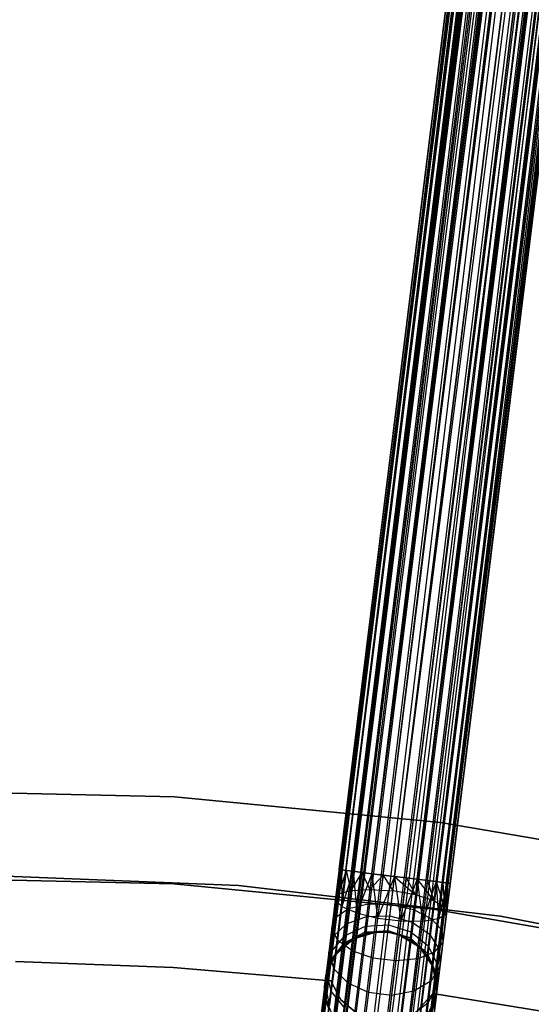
# Model space of a CAD drawing. Extents: x -189 to 189, y -189 to 189.
# Tile 519 of 591: x 1 to 10, y 60 to 77. Entities that reach past the tile are written whole.
import ezdxf

# ---------------------------------------------------------------- set-up
doc = ezdxf.new("R2010")
doc.units = 0
doc.header["$LTSCALE"] = 25.4
doc.layers.get('0').update_dxf_attribs({"linetype": 'CONTINUOUS'})

# ---------------------------------------------------------------- blocks, each defined once
blk = doc.blocks.new('CAMELEON-KENAI-C-12244_STL')
at = {"color": 0}
for p, q in [((19.718, 167.323, -9.395), (4.327, 43.031, -9.395)), ((19.718, 167.323, -9.395), (4.327, 43.031, -9.605)), ((19.718, 167.323, -9.395), (4.327, 43.031, -9.395)), ((19.718, 167.323, -9.395), (4.327, 43.031, -9.605)), ((19.845, 167.308, -9), (4.327, 43.031, -9.395)), ((19.845, 167.308, -9), (4.327, 43.031, -9.395)), ((19.718, 167.323, -9.395), (4.37, 43.026, -9.809)), ((19.718, 167.323, -9.395), (4.37, 43.026, -9.809)), ((19.761, 167.318, -9.809), (4.37, 43.026, -9.809)), ((19.761, 167.318, -9.809), (4.37, 43.026, -9.809)), ((19.845, 167.308, -9), (4.37, 43.026, -9.191)), ((19.845, 167.308, -9), (4.37, 43.026, -9.191)), ((19.761, 167.318, -9.809), (4.454, 43.015, -10)), ((19.761, 167.318, -9.809), (4.454, 43.015, -10)), ((4.454, 43.015, -9), (19.845, 167.308, -9)), ((4.454, 43.015, -9), (19.845, 167.308, -9)), ((19.761, 167.318, -9.809), (4.576, 43, -10.169)), ((19.761, 167.318, -9.809), (4.576, 43, -10.169)), ((4.576, 43, -8.831), (19.845, 167.308, -9)), ((4.576, 43, -8.831), (19.845, 167.308, -9)), ((19.967, 167.293, -10.169), (4.576, 43, -10.169)), ((19.967, 167.293, -10.169), (4.576, 43, -10.169)), ((4.576, 43, -8.831), (20.121, 167.273, -8.691)), ((4.576, 43, -8.831), (20.121, 167.273, -8.691)), ((19.967, 167.293, -10.169), (4.731, 42.981, -10.309)), ((19.967, 167.293, -10.169), (4.731, 42.981, -10.309)), ((4.731, 42.981, -8.691), (20.121, 167.273, -8.691)), ((4.731, 42.981, -8.691), (20.121, 167.273, -8.691)), ((20.301, 167.251, -10.414), (4.731, 42.981, -10.309)), ((20.301, 167.251, -10.414), (4.731, 42.981, -10.309)), ((4.731, 42.981, -8.691), (20.498, 167.227, -8.522)), ((4.731, 42.981, -8.691), (20.498, 167.227, -8.522)), ((20.301, 167.251, -10.414), (4.91, 42.959, -10.414)), ((20.301, 167.251, -10.414), (4.91, 42.959, -10.414)), ((4.91, 42.959, -8.586), (20.498, 167.227, -8.522)), ((4.91, 42.959, -8.586), (20.498, 167.227, -8.522)), ((5.108, 42.934, -10.478), (20.301, 167.251, -10.414)), ((5.108, 42.934, -10.478), (20.301, 167.251, -10.414)), ((20.498, 167.227, -8.522), (5.108, 42.934, -8.522)), ((20.498, 167.227, -8.522), (5.108, 42.934, -8.522)), ((5.314, 42.909, -10.5), (20.301, 167.251, -10.414)), ((5.314, 42.909, -10.5), (20.301, 167.251, -10.414)), ((5.314, 42.909, -8.5), (20.705, 167.201, -8.5)), ((5.314, 42.909, -8.5), (20.705, 167.201, -8.5)), ((5.314, 42.909, -10.5), (20.705, 167.201, -10.5)), ((5.314, 42.909, -10.5), (20.705, 167.201, -10.5)), ((5.52, 42.883, -10.478), (20.705, 167.201, -10.5)), ((5.52, 42.883, -10.478), (20.705, 167.201, -10.5)), ((5.52, 42.883, -8.522), (20.911, 167.176, -8.522)), ((5.52, 42.883, -8.522), (20.911, 167.176, -8.522)), ((5.718, 42.859, -10.414), (20.705, 167.201, -10.5)), ((5.718, 42.859, -10.414), (20.705, 167.201, -10.5)), ((5.52, 42.883, -8.522), (21.288, 167.129, -8.691)), ((5.52, 42.883, -8.522), (21.288, 167.129, -8.691)), ((21.108, 167.151, -10.414), (5.718, 42.859, -10.414)), ((21.108, 167.151, -10.414), (5.718, 42.859, -10.414)), ((5.718, 42.859, -8.586), (21.288, 167.129, -8.691)), ((5.718, 42.859, -8.586), (21.288, 167.129, -8.691)), ((21.108, 167.151, -10.414), (5.897, 42.837, -10.309)), ((21.108, 167.151, -10.414), (5.897, 42.837, -10.309)), ((21.288, 167.129, -8.691), (5.897, 42.837, -8.691)), ((21.288, 167.129, -8.691), (5.897, 42.837, -8.691)), ((5.897, 42.837, -8.691), (21.564, 167.095, -9)), ((5.897, 42.837, -8.691), (21.564, 167.095, -9)), ((21.108, 167.151, -10.414), (6.051, 42.818, -10.169)), ((21.108, 167.151, -10.414), (6.051, 42.818, -10.169)), ((21.442, 167.11, -10.169), (6.051, 42.818, -10.169)), ((21.442, 167.11, -10.169), (6.051, 42.818, -10.169)), ((6.051, 42.818, -8.831), (21.564, 167.095, -9)), ((6.051, 42.818, -8.831), (21.564, 167.095, -9)), ((21.442, 167.11, -10.169), (6.173, 42.802, -10)), ((21.442, 167.11, -10.169), (6.173, 42.802, -10)), ((21.564, 167.095, -9), (6.173, 42.802, -9)), ((21.564, 167.095, -9), (6.173, 42.802, -9)), ((21.442, 167.11, -10.169), (6.258, 42.792, -9.809)), ((21.442, 167.11, -10.169), (6.258, 42.792, -9.809)), ((21.564, 167.095, -9), (6.258, 42.792, -9.191)), ((21.564, 167.095, -9), (6.258, 42.792, -9.191)), ((21.648, 167.084, -9.809), (6.258, 42.792, -9.809)), ((21.648, 167.084, -9.809), (6.258, 42.792, -9.809)), ((21.692, 167.079, -9.395), (6.258, 42.792, -9.191)), ((21.692, 167.079, -9.395), (6.258, 42.792, -9.191)), ((21.648, 167.084, -9.809), (6.301, 42.787, -9.605)), ((21.648, 167.084, -9.809), (6.301, 42.787, -9.395)), ((21.648, 167.084, -9.809), (6.301, 42.787, -9.605)), ((21.648, 167.084, -9.809), (6.301, 42.787, -9.395)), ((21.692, 167.079, -9.395), (6.301, 42.787, -9.395)), ((21.692, 167.079, -9.395), (6.301, 42.787, -9.395)), ((6.686, 62.086, -159.605), (18.772, 159.69, -159.605)), ((6.686, 62.086, -159.605), (18.772, 159.69, -159.605)), ((6.686, 62.086, -159.605), (18.816, 159.684, -159.191)), ((6.686, 62.086, -159.605), (18.816, 159.684, -159.191)), ((6.686, 62.086, -159.395), (18.816, 159.684, -159.191)), ((6.686, 62.086, -159.395), (18.816, 159.684, -159.191)), ((6.73, 62.08, -159.809), (18.772, 159.69, -159.605)), ((6.73, 62.08, -159.809), (18.772, 159.69, -159.605)), ((6.73, 62.08, -159.191), (18.816, 159.684, -159.191)), ((6.73, 62.08, -159.191), (18.816, 159.684, -159.191)), ((6.73, 62.08, -159.809), (18.9, 159.674, -160)), ((6.73, 62.08, -159.809), (18.9, 159.674, -160)), ((6.73, 62.08, -159.191), (19.022, 159.659, -158.831)), ((6.73, 62.08, -159.191), (19.022, 159.659, -158.831)), ((6.814, 62.07, -160), (18.9, 159.674, -160)), ((6.814, 62.07, -160), (18.9, 159.674, -160)), ((6.814, 62.07, -159), (19.022, 159.659, -158.831)), ((6.814, 62.07, -159), (19.022, 159.659, -158.831)), ((6.936, 62.055, -160.169), (18.9, 159.674, -160)), ((6.936, 62.055, -160.169), (18.9, 159.674, -160)), ((6.936, 62.055, -158.831), (19.022, 159.659, -158.831)), ((6.936, 62.055, -158.831), (19.022, 159.659, -158.831)), ((6.936, 62.055, -160.169), (19.176, 159.64, -160.309)), ((6.936, 62.055, -160.169), (19.176, 159.64, -160.309)), ((6.936, 62.055, -158.831), (19.356, 159.618, -158.586)), ((6.936, 62.055, -158.831), (19.356, 159.618, -158.586)), ((7.09, 62.036, -160.309), (19.176, 159.64, -160.309)), ((7.09, 62.036, -160.309), (19.176, 159.64, -160.309)), ((7.09, 62.036, -158.691), (19.356, 159.618, -158.586)), ((7.09, 62.036, -158.691), (19.356, 159.618, -158.586)), ((7.27, 62.013, -160.414), (19.176, 159.64, -160.309)), ((7.27, 62.013, -160.414), (19.176, 159.64, -160.309)), ((7.27, 62.013, -158.586), (19.356, 159.618, -158.586)), ((7.27, 62.013, -158.586), (19.356, 159.618, -158.586)), ((7.27, 62.013, -160.414), (19.553, 159.593, -160.478)), ((7.27, 62.013, -160.414), (19.553, 159.593, -160.478)), ((7.27, 62.013, -158.586), (19.759, 159.568, -158.5)), ((7.27, 62.013, -158.586), (19.759, 159.568, -158.5)), ((7.467, 61.989, -160.478), (19.553, 159.593, -160.478)), ((7.467, 61.989, -160.478), (19.553, 159.593, -160.478)), ((7.467, 61.989, -158.522), (19.759, 159.568, -158.5)), ((7.467, 61.989, -158.522), (19.759, 159.568, -158.5)), ((19.759, 159.568, -158.5), (7.673, 61.963, -158.5)), ((7.673, 61.963, -160.5), (19.759, 159.568, -160.5)), ((7.673, 61.963, -160.5), (19.759, 159.568, -160.5)), ((19.759, 159.568, -158.5), (7.673, 61.963, -158.5)), ((7.673, 61.963, -158.5), (20.163, 159.518, -158.586)), ((7.673, 61.963, -158.5), (20.163, 159.518, -158.586)), ((7.88, 61.938, -160.478), (19.966, 159.542, -160.478)), ((7.88, 61.938, -160.478), (19.966, 159.542, -160.478)), ((7.88, 61.938, -158.522), (20.163, 159.518, -158.586)), ((7.88, 61.938, -158.522), (20.163, 159.518, -158.586)), ((8.077, 61.913, -160.414), (19.966, 159.542, -160.478)), ((8.077, 61.913, -160.414), (19.966, 159.542, -160.478)), ((8.077, 61.913, -158.586), (20.163, 159.518, -158.586)), ((8.077, 61.913, -158.586), (20.163, 159.518, -158.586)), ((8.077, 61.913, -160.414), (20.343, 159.495, -160.309)), ((8.077, 61.913, -160.414), (20.343, 159.495, -160.309)), ((8.077, 61.913, -158.586), (20.497, 159.476, -158.831)), ((8.077, 61.913, -158.586), (20.497, 159.476, -158.831)), ((8.257, 61.891, -160.309), (20.343, 159.495, -160.309)), ((8.257, 61.891, -160.309), (20.343, 159.495, -160.309)), ((8.257, 61.891, -158.691), (20.497, 159.476, -158.831)), ((8.257, 61.891, -158.691), (20.497, 159.476, -158.831)), ((8.411, 61.872, -160.169), (20.343, 159.495, -160.309)), ((8.411, 61.872, -160.169), (20.343, 159.495, -160.309)), ((8.411, 61.872, -158.831), (20.497, 159.476, -158.831)), ((8.411, 61.872, -158.831), (20.497, 159.476, -158.831)), ((8.411, 61.872, -160.169), (20.619, 159.461, -160)), ((8.411, 61.872, -160.169), (20.619, 159.461, -160)), ((8.411, 61.872, -158.831), (20.703, 159.451, -159.191)), ((8.411, 61.872, -158.831), (20.703, 159.451, -159.191)), ((8.533, 61.857, -160), (20.619, 159.461, -160)), ((8.533, 61.857, -160), (20.619, 159.461, -160)), ((8.533, 61.857, -159), (20.703, 159.451, -159.191)), ((8.533, 61.857, -159), (20.703, 159.451, -159.191)), ((8.617, 61.846, -159.809), (20.619, 159.461, -160)), ((8.617, 61.846, -159.809), (20.619, 159.461, -160)), ((8.617, 61.846, -159.191), (20.703, 159.451, -159.191)), ((8.617, 61.846, -159.191), (20.703, 159.451, -159.191)), ((8.617, 61.846, -159.191), (20.746, 159.445, -159.605)), ((8.617, 61.846, -159.191), (20.746, 159.445, -159.605)), ((8.617, 61.846, -159.809), (20.746, 159.445, -159.605)), ((8.617, 61.846, -159.809), (20.746, 159.445, -159.605)), ((8.66, 61.841, -159.395), (20.746, 159.445, -159.605)), ((8.66, 61.841, -159.395), (20.746, 159.445, -159.605)), ((8.66, 61.841, -159.605), (20.746, 159.445, -159.605)), ((8.66, 61.841, -159.605), (20.746, 159.445, -159.605)), ((3.761, 63.383, -160.5), (-0.987, 63.486, -160.5)), ((-0.987, 63.486, -170), (3.761, 63.383, -170)), ((3.761, 63.383, -160.5), (-0.987, 63.486, -160.5)), ((-0.987, 63.486, -170), (3.761, 63.383, -170)), ((8.487, 62.926, -160.5), (3.761, 63.383, -160.5)), ((3.761, 63.383, -170), (8.487, 62.926, -170)), ((3.761, 63.383, -160.5), (3.761, 63.383, -170)), ((8.487, 62.926, -160.5), (3.761, 63.383, -160.5)), ((3.761, 63.383, -170), (8.487, 62.926, -170)), ((3.761, 63.383, -160.5), (3.761, 63.383, -170)), ((13.166, 62.117, -160.5), (8.487, 62.926, -160.5)), ((8.487, 62.926, -170), (13.166, 62.117, -170)), ((8.487, 62.926, -160.5), (8.487, 62.926, -170)), ((13.166, 62.117, -160.5), (8.487, 62.926, -160.5)), ((8.487, 62.926, -170), (13.166, 62.117, -170)), ((8.487, 62.926, -160.5), (8.487, 62.926, -170)), ((6.686, 62.086, -159.605), (6.619, 61.545, -159.467)), ((6.686, 62.086, -159.395), (6.619, 61.545, -159.467)), ((6.686, 62.086, -159.395), (6.619, 61.545, -159.467)), ((6.686, 62.086, -159.605), (6.619, 61.545, -159.467)), ((6.73, 62.08, -159.191), (6.619, 61.545, -159.467)), ((6.73, 62.08, -159.191), (6.619, 61.545, -159.467)), ((6.686, 62.086, -159.605), (6.676, 61.646, -159.867)), ((6.686, 62.086, -159.605), (6.676, 61.646, -159.867)), ((6.73, 62.08, -159.809), (6.676, 61.646, -159.867)), ((6.73, 62.08, -159.809), (6.676, 61.646, -159.867)), ((6.814, 62.07, -160), (6.676, 61.646, -159.867)), ((6.814, 62.07, -160), (6.676, 61.646, -159.867)), ((6.73, 62.08, -159.809), (6.686, 62.086, -159.605)), ((6.686, 62.086, -159.395), (6.73, 62.08, -159.191)), ((6.686, 62.086, -159.395), (6.73, 62.08, -159.191)), ((6.73, 62.08, -159.809), (6.686, 62.086, -159.605)), ((6.814, 62.07, -160), (6.73, 62.08, -159.809)), ((6.73, 62.08, -159.191), (6.814, 62.07, -159)), ((6.73, 62.08, -159.191), (6.814, 62.07, -159)), ((6.73, 62.08, -159.191), (6.734, 61.428, -159.085)), ((6.73, 62.08, -159.191), (6.734, 61.428, -159.085)), ((6.814, 62.07, -160), (6.73, 62.08, -159.809)), ((6.814, 62.07, -159), (6.734, 61.428, -159.085)), ((6.814, 62.07, -159), (6.734, 61.428, -159.085)), ((6.936, 62.055, -158.831), (6.734, 61.428, -159.085)), ((6.936, 62.055, -158.831), (6.734, 61.428, -159.085)), ((6.936, 62.055, -160.169), (6.814, 62.07, -160)), ((6.814, 62.07, -159), (6.936, 62.055, -158.831)), ((6.814, 62.07, -159), (6.936, 62.055, -158.831)), ((6.814, 62.07, -160), (6.894, 61.713, -160.214)), ((6.936, 62.055, -160.169), (6.814, 62.07, -160)), ((6.814, 62.07, -160), (6.894, 61.713, -160.214)), ((6.936, 62.055, -160.169), (6.894, 61.713, -160.214)), ((6.936, 62.055, -160.169), (6.894, 61.713, -160.214)), ((7.09, 62.036, -160.309), (6.894, 61.713, -160.214)), ((7.09, 62.036, -160.309), (6.894, 61.713, -160.214)), ((7.09, 62.036, -160.309), (6.936, 62.055, -160.169)), ((6.936, 62.055, -158.831), (7.09, 62.036, -158.691)), ((6.936, 62.055, -158.831), (7.09, 62.036, -158.691)), ((6.936, 62.055, -158.831), (7.001, 61.314, -158.787)), ((6.936, 62.055, -158.831), (7.001, 61.314, -158.787)), ((7.09, 62.036, -160.309), (6.936, 62.055, -160.169)), ((7.09, 62.036, -158.691), (7.001, 61.314, -158.787)), ((7.09, 62.036, -158.691), (7.001, 61.314, -158.787)), ((7.27, 62.013, -160.414), (7.09, 62.036, -160.309)), ((7.09, 62.036, -158.691), (7.27, 62.013, -158.586)), ((7.09, 62.036, -158.691), (7.27, 62.013, -158.586)), ((7.09, 62.036, -160.309), (7.235, 61.734, -160.451)), ((7.09, 62.036, -160.309), (7.235, 61.734, -160.451)), ((7.27, 62.013, -160.414), (7.09, 62.036, -160.309)), ((-0.885, 61.937, -167), (3.746, 61.831, -167)), ((3.746, 61.831, -168), (-0.885, 61.937, -168)), ((-0.885, 61.937, -167), (3.746, 61.831, -167)), ((3.746, 61.831, -168), (-0.885, 61.937, -168)), ((0.21, 61.994, -160.5), (4.898, 61.801, -160.5)), ((4.898, 61.801, -170), (0.21, 61.994, -170)), ((4.898, 61.801, -170), (0.21, 61.994, -170)), ((0.21, 61.994, -160.5), (4.898, 61.801, -160.5)), ((7.27, 62.013, -158.586), (7.001, 61.314, -158.787)), ((7.27, 62.013, -158.586), (7.001, 61.314, -158.787)), ((7.27, 62.013, -160.414), (7.235, 61.734, -160.451)), ((7.27, 62.013, -160.414), (7.235, 61.734, -160.451)), ((7.467, 61.989, -160.478), (7.235, 61.734, -160.451)), ((7.467, 61.989, -160.478), (7.235, 61.734, -160.451)), ((7.467, 61.989, -160.478), (7.27, 62.013, -160.414)), ((7.27, 62.013, -158.586), (7.467, 61.989, -158.522)), ((7.27, 62.013, -158.586), (7.467, 61.989, -158.522)), ((7.27, 62.013, -158.586), (7.372, 61.224, -158.623)), ((7.27, 62.013, -158.586), (7.372, 61.224, -158.623)), ((7.467, 61.989, -160.478), (7.27, 62.013, -160.414)), ((7.467, 61.989, -158.522), (7.372, 61.224, -158.623)), ((7.467, 61.989, -158.522), (7.372, 61.224, -158.623)), ((7.673, 61.963, -158.5), (7.372, 61.224, -158.623)), ((7.673, 61.963, -158.5), (7.372, 61.224, -158.623)), ((7.673, 61.963, -160.5), (7.467, 61.989, -160.478)), ((7.467, 61.989, -158.522), (7.673, 61.963, -158.5)), ((7.467, 61.989, -158.522), (7.673, 61.963, -158.5)), ((7.467, 61.989, -160.478), (7.642, 61.706, -160.534)), ((7.467, 61.989, -160.478), (7.642, 61.706, -160.534)), ((7.673, 61.963, -160.5), (7.467, 61.989, -160.478)), ((7.642, 61.706, -160.534), (7.673, 61.963, -160.5)), ((7.642, 61.706, -160.534), (7.673, 61.963, -160.5)), ((7.673, 61.963, -158.5), (7.88, 61.938, -158.522)), ((7.88, 61.938, -160.478), (7.673, 61.963, -160.5)), ((7.673, 61.963, -160.5), (8.042, 61.634, -160.451)), ((7.88, 61.938, -160.478), (7.673, 61.963, -160.5)), ((7.673, 61.963, -160.5), (8.042, 61.634, -160.451)), ((7.673, 61.963, -158.5), (7.88, 61.938, -158.522)), ((7.673, 61.963, -158.5), (7.785, 61.173, -158.623)), ((7.673, 61.963, -158.5), (7.785, 61.173, -158.623)), ((7.88, 61.938, -158.522), (7.785, 61.173, -158.623)), ((7.88, 61.938, -158.522), (7.785, 61.173, -158.623)), ((8.077, 61.913, -158.586), (7.785, 61.173, -158.623)), ((8.077, 61.913, -158.586), (7.785, 61.173, -158.623)), ((7.88, 61.938, -158.522), (8.077, 61.913, -158.586)), ((8.077, 61.913, -160.414), (7.88, 61.938, -160.478)), ((7.88, 61.938, -160.478), (8.042, 61.634, -160.451)), ((7.88, 61.938, -160.478), (8.042, 61.634, -160.451)), ((8.077, 61.913, -160.414), (7.88, 61.938, -160.478)), ((7.88, 61.938, -158.522), (8.077, 61.913, -158.586)), ((8.077, 61.913, -160.414), (8.042, 61.634, -160.451)), ((8.077, 61.913, -160.414), (8.042, 61.634, -160.451)), ((8.077, 61.913, -158.586), (8.257, 61.891, -158.691)), ((8.257, 61.891, -160.309), (8.077, 61.913, -160.414)), ((8.077, 61.913, -160.414), (8.369, 61.53, -160.214)), ((8.257, 61.891, -160.309), (8.077, 61.913, -160.414)), ((8.077, 61.913, -160.414), (8.369, 61.53, -160.214)), ((8.077, 61.913, -158.586), (8.257, 61.891, -158.691)), ((8.077, 61.913, -158.586), (8.167, 61.17, -158.787)), ((8.077, 61.913, -158.586), (8.167, 61.17, -158.787)), ((8.257, 61.891, -158.691), (8.167, 61.17, -158.787)), ((8.257, 61.891, -158.691), (8.167, 61.17, -158.787)), ((8.411, 61.872, -158.831), (8.167, 61.17, -158.787)), ((8.411, 61.872, -158.831), (8.167, 61.17, -158.787)), ((8.257, 61.891, -158.691), (8.411, 61.872, -158.831)), ((8.411, 61.872, -160.169), (8.257, 61.891, -160.309)), ((8.257, 61.891, -160.309), (8.369, 61.53, -160.214)), ((8.257, 61.891, -160.309), (8.369, 61.53, -160.214)), ((8.411, 61.872, -160.169), (8.257, 61.891, -160.309)), ((8.257, 61.891, -158.691), (8.411, 61.872, -158.831)), ((8.411, 61.872, -160.169), (8.369, 61.53, -160.214)), ((8.411, 61.872, -160.169), (8.369, 61.53, -160.214)), ((8.411, 61.872, -158.831), (8.533, 61.857, -159)), ((8.533, 61.857, -160), (8.411, 61.872, -160.169)), ((8.411, 61.872, -160.169), (8.563, 61.412, -159.867)), ((8.533, 61.857, -160), (8.411, 61.872, -160.169)), ((8.411, 61.872, -160.169), (8.563, 61.412, -159.867)), ((8.411, 61.872, -158.831), (8.533, 61.857, -159)), ((8.411, 61.872, -158.831), (8.453, 61.215, -159.085)), ((8.411, 61.872, -158.831), (8.453, 61.215, -159.085)), ((8.533, 61.857, -159), (8.453, 61.215, -159.085)), ((8.533, 61.857, -159), (8.453, 61.215, -159.085)), ((8.533, 61.857, -159), (8.617, 61.846, -159.191)), ((8.617, 61.846, -159.809), (8.533, 61.857, -160)), ((8.533, 61.857, -160), (8.563, 61.412, -159.867)), ((8.533, 61.857, -160), (8.563, 61.412, -159.867)), ((8.617, 61.846, -159.809), (8.533, 61.857, -160)), ((8.533, 61.857, -159), (8.617, 61.846, -159.191)), ((3.746, 61.831, -167), (3.746, 61.831, -168)), ((3.746, 61.831, -167), (8.357, 61.38, -167)), ((8.357, 61.38, -168), (3.746, 61.831, -168)), ((3.746, 61.831, -167), (3.746, 61.831, -168)), ((3.746, 61.831, -167), (8.357, 61.38, -167)), ((8.357, 61.38, -168), (3.746, 61.831, -168)), ((4.898, 61.801, -160.5), (9.559, 61.255, -160.5)), ((9.559, 61.255, -170), (4.898, 61.801, -170)), ((4.898, 61.801, -170), (4.898, 61.801, -160.5)), ((4.898, 61.801, -170), (4.898, 61.801, -160.5)), ((9.559, 61.255, -170), (4.898, 61.801, -170)), ((4.898, 61.801, -160.5), (9.559, 61.255, -160.5)), ((6.894, 61.713, -160.214), (6.676, 61.646, -159.867)), ((6.894, 61.713, -160.214), (6.676, 61.646, -159.867)), ((6.894, 61.713, -160.214), (6.854, 61.394, -160.347)), ((6.894, 61.713, -160.214), (6.854, 61.394, -160.347)), ((6.894, 61.713, -160.214), (7.235, 61.734, -160.451)), ((6.894, 61.713, -160.214), (7.235, 61.734, -160.451)), ((7.235, 61.734, -160.451), (7.203, 61.474, -160.559)), ((7.235, 61.734, -160.451), (7.203, 61.474, -160.559)), ((7.235, 61.734, -160.451), (7.642, 61.706, -160.534)), ((7.235, 61.734, -160.451), (7.642, 61.706, -160.534)), ((7.612, 61.467, -160.634), (7.642, 61.706, -160.534)), ((7.612, 61.467, -160.634), (7.642, 61.706, -160.534)), ((8.042, 61.634, -160.451), (7.642, 61.706, -160.534)), ((8.042, 61.634, -160.451), (7.642, 61.706, -160.534)), ((8.617, 61.846, -159.191), (8.453, 61.215, -159.085)), ((8.617, 61.846, -159.191), (8.453, 61.215, -159.085)), ((8.617, 61.846, -159.809), (8.563, 61.412, -159.867)), ((8.617, 61.846, -159.809), (8.563, 61.412, -159.867)), ((8.617, 61.846, -159.809), (8.593, 61.301, -159.467)), ((8.617, 61.846, -159.809), (8.593, 61.301, -159.467)), ((8.617, 61.846, -159.191), (8.593, 61.301, -159.467)), ((8.617, 61.846, -159.191), (8.593, 61.301, -159.467)), ((8.66, 61.841, -159.395), (8.593, 61.301, -159.467)), ((8.66, 61.841, -159.605), (8.593, 61.301, -159.467)), ((8.66, 61.841, -159.605), (8.593, 61.301, -159.467)), ((8.66, 61.841, -159.395), (8.593, 61.301, -159.467)), ((8.617, 61.846, -159.191), (8.66, 61.841, -159.395)), ((8.66, 61.841, -159.605), (8.617, 61.846, -159.809)), ((8.66, 61.841, -159.605), (8.617, 61.846, -159.809)), ((8.617, 61.846, -159.191), (8.66, 61.841, -159.395)), ((6.619, 61.545, -159.467), (6.557, 61.041, -159.677)), ((6.619, 61.545, -159.467), (6.557, 61.041, -159.677)), ((6.676, 61.646, -159.867), (6.619, 61.545, -159.467)), ((6.676, 61.646, -159.867), (6.619, 61.545, -159.467)), ((6.619, 61.545, -159.467), (6.734, 61.428, -159.085)), ((6.619, 61.545, -159.467), (6.734, 61.428, -159.085)), ((6.676, 61.646, -159.867), (6.626, 61.241, -160.036)), ((6.676, 61.646, -159.867), (6.626, 61.241, -160.036)), ((8.042, 61.634, -160.451), (8.01, 61.374, -160.559)), ((8.042, 61.634, -160.451), (8.01, 61.374, -160.559)), ((8.369, 61.53, -160.214), (8.042, 61.634, -160.451)), ((8.369, 61.53, -160.214), (8.042, 61.634, -160.451)), ((8.369, 61.53, -160.214), (8.329, 61.212, -160.347)), ((8.369, 61.53, -160.214), (8.329, 61.212, -160.347)), ((8.563, 61.412, -159.867), (8.369, 61.53, -160.214)), ((8.563, 61.412, -159.867), (8.369, 61.53, -160.214)), ((6.626, 61.241, -160.036), (6.854, 61.394, -160.347)), ((6.626, 61.241, -160.036), (6.854, 61.394, -160.347)), ((6.734, 61.428, -159.085), (6.66, 60.829, -159.335)), ((6.734, 61.428, -159.085), (6.66, 60.829, -159.335)), ((6.734, 61.428, -159.085), (7.001, 61.314, -158.787)), ((6.734, 61.428, -159.085), (7.001, 61.314, -158.787)), ((6.854, 61.394, -160.347), (6.82, 61.121, -160.559)), ((6.854, 61.394, -160.347), (6.82, 61.121, -160.559)), ((6.854, 61.394, -160.347), (7.203, 61.474, -160.559)), ((6.854, 61.394, -160.347), (7.203, 61.474, -160.559)), ((7.203, 61.474, -160.559), (7.175, 61.251, -160.732)), ((7.203, 61.474, -160.559), (7.175, 61.251, -160.732)), ((7.203, 61.474, -160.559), (7.612, 61.467, -160.634)), ((7.203, 61.474, -160.559), (7.612, 61.467, -160.634)), ((7.586, 61.262, -160.793), (7.612, 61.467, -160.634)), ((7.586, 61.262, -160.793), (7.612, 61.467, -160.634)), ((7.612, 61.467, -160.634), (8.01, 61.374, -160.559)), ((7.612, 61.467, -160.634), (8.01, 61.374, -160.559)), ((8.01, 61.374, -160.559), (7.983, 61.151, -160.732)), ((8.01, 61.374, -160.559), (7.983, 61.151, -160.732)), ((8.01, 61.374, -160.559), (8.329, 61.212, -160.347)), ((8.01, 61.374, -160.559), (8.329, 61.212, -160.347)), ((8.357, 61.38, -167), (8.357, 61.38, -168)), ((8.357, 61.38, -167), (12.921, 60.585, -167)), ((12.921, 60.585, -168), (8.357, 61.38, -168)), ((8.357, 61.38, -167), (8.357, 61.38, -168)), ((8.357, 61.38, -167), (12.921, 60.585, -167)), ((12.921, 60.585, -168), (8.357, 61.38, -168)), ((8.563, 61.412, -159.867), (8.513, 61.007, -160.036)), ((8.563, 61.412, -159.867), (8.513, 61.007, -160.036)), ((8.593, 61.301, -159.467), (8.563, 61.412, -159.867)), ((8.593, 61.301, -159.467), (8.563, 61.412, -159.867)), ((6.557, 61.041, -159.677), (6.626, 61.241, -160.036)), ((6.557, 61.041, -159.677), (6.626, 61.241, -160.036)), ((6.626, 61.241, -160.036), (6.583, 60.894, -160.304)), ((6.626, 61.241, -160.036), (6.583, 60.894, -160.304)), ((6.82, 61.121, -160.559), (7.175, 61.251, -160.732)), ((6.82, 61.121, -160.559), (7.175, 61.251, -160.732)), ((7.001, 61.314, -158.787), (6.917, 60.642, -159.067)), ((7.001, 61.314, -158.787), (6.917, 60.642, -159.067)), ((7.001, 61.314, -158.787), (7.372, 61.224, -158.623)), ((7.001, 61.314, -158.787), (7.372, 61.224, -158.623)), ((7.175, 61.251, -160.732), (7.154, 61.08, -160.957)), ((7.175, 61.251, -160.732), (7.154, 61.08, -160.957)), ((7.175, 61.251, -160.732), (7.586, 61.262, -160.793)), ((7.175, 61.251, -160.732), (7.586, 61.262, -160.793)), ((7.372, 61.224, -158.623), (7.284, 60.511, -158.921)), ((7.372, 61.224, -158.623), (7.284, 60.511, -158.921)), ((7.372, 61.224, -158.623), (7.785, 61.173, -158.623)), ((7.372, 61.224, -158.623), (7.785, 61.173, -158.623)), ((7.567, 61.104, -161), (7.586, 61.262, -160.793)), ((7.567, 61.104, -161), (7.586, 61.262, -160.793)), ((7.586, 61.262, -160.793), (7.983, 61.151, -160.732)), ((7.586, 61.262, -160.793), (7.983, 61.151, -160.732)), ((7.785, 61.173, -158.623), (7.697, 60.46, -158.921)), ((7.785, 61.173, -158.623), (7.697, 60.46, -158.921)), ((7.785, 61.173, -158.623), (8.167, 61.17, -158.787)), ((7.785, 61.173, -158.623), (8.167, 61.17, -158.787)), ((7.983, 61.151, -160.732), (7.961, 60.98, -160.957)), ((7.983, 61.151, -160.732), (7.961, 60.98, -160.957)), ((7.983, 61.151, -160.732), (8.295, 60.938, -160.559)), ((7.983, 61.151, -160.732), (8.295, 60.938, -160.559)), ((8.167, 61.17, -158.787), (8.084, 60.497, -159.067)), ((8.167, 61.17, -158.787), (8.084, 60.497, -159.067)), ((8.167, 61.17, -158.787), (8.453, 61.215, -159.085)), ((8.167, 61.17, -158.787), (8.453, 61.215, -159.085)), ((8.329, 61.212, -160.347), (8.295, 60.938, -160.559)), ((8.329, 61.212, -160.347), (8.295, 60.938, -160.559)), ((8.329, 61.212, -160.347), (8.513, 61.007, -160.036)), ((8.329, 61.212, -160.347), (8.513, 61.007, -160.036)), ((8.453, 61.215, -159.085), (8.379, 60.616, -159.335)), ((8.453, 61.215, -159.085), (8.379, 60.616, -159.335)), ((8.453, 61.215, -159.085), (8.593, 61.301, -159.467)), ((8.453, 61.215, -159.085), (8.593, 61.301, -159.467)), ((8.593, 61.301, -159.467), (8.531, 60.797, -159.677)), ((8.593, 61.301, -159.467), (8.531, 60.797, -159.677)), ((9.559, 61.255, -160.5), (14.165, 60.358, -160.5)), ((14.165, 60.358, -170), (9.559, 61.255, -170)), ((9.559, 61.255, -170), (9.559, 61.255, -160.5)), ((9.559, 61.255, -170), (9.559, 61.255, -160.5)), ((14.165, 60.358, -170), (9.559, 61.255, -170)), ((9.559, 61.255, -160.5), (14.165, 60.358, -160.5)), ((6.557, 61.041, -159.677), (6.504, 60.609, -160.012)), ((6.557, 61.041, -159.677), (6.504, 60.609, -160.012)), ((6.66, 60.829, -159.335), (6.557, 61.041, -159.677)), ((6.66, 60.829, -159.335), (6.557, 61.041, -159.677)), ((6.583, 60.894, -160.304), (6.82, 61.121, -160.559)), ((6.583, 60.894, -160.304), (6.82, 61.121, -160.559)), ((6.82, 61.121, -160.559), (6.794, 60.911, -160.835)), ((6.82, 61.121, -160.559), (6.794, 60.911, -160.835)), ((6.794, 60.911, -160.835), (7.154, 61.08, -160.957)), ((6.794, 60.911, -160.835), (7.154, 61.08, -160.957)), ((6.944, 60.854, -167), (7.341, 60.975, -167)), ((6.944, 60.854, -167), (7.341, 60.975, -167)), ((7.341, 60.975, -161.5), (7.136, 60.935, -161.5)), ((7.136, 60.935, -161.5), (7.341, 60.975, -167)), ((7.136, 60.935, -161.5), (7.341, 60.975, -167)), ((7.341, 60.975, -161.5), (7.136, 60.935, -161.5)), ((7.154, 61.08, -160.957), (7.141, 60.972, -161.219)), ((7.154, 61.08, -160.957), (7.141, 60.972, -161.219)), ((7.141, 60.972, -161.219), (7.555, 61.005, -161.241)), ((7.141, 60.972, -161.219), (7.555, 61.005, -161.241)), ((7.341, 60.975, -161.5), (7.141, 60.972, -161.219)), ((7.341, 60.975, -161.5), (7.141, 60.972, -161.219)), ((7.154, 61.08, -160.957), (7.567, 61.104, -161)), ((7.154, 61.08, -160.957), (7.567, 61.104, -161)), ((7.341, 60.975, -167), (7.55, 60.971, -167)), ((7.55, 60.971, -161.5), (7.341, 60.975, -161.5)), ((7.341, 60.975, -161.5), (7.341, 60.975, -167)), ((7.341, 60.975, -161.5), (7.341, 60.975, -167)), ((7.55, 60.971, -161.5), (7.341, 60.975, -161.5)), ((7.341, 60.975, -167), (7.55, 60.971, -167)), ((7.55, 60.971, -161.5), (7.555, 61.005, -161.241)), ((7.55, 60.971, -161.5), (7.555, 61.005, -161.241)), ((7.555, 61.005, -161.241), (7.567, 61.104, -161)), ((7.555, 61.005, -161.241), (7.567, 61.104, -161)), ((7.555, 61.005, -161.241), (7.754, 60.924, -161.5)), ((7.555, 61.005, -161.241), (7.754, 60.924, -161.5)), ((7.555, 61.005, -161.241), (7.948, 60.872, -161.219)), ((7.555, 61.005, -161.241), (7.948, 60.872, -161.219)), ((7.567, 61.104, -161), (7.961, 60.98, -160.957)), ((7.567, 61.104, -161), (7.961, 60.98, -160.957)), ((7.961, 60.98, -160.957), (7.948, 60.872, -161.219)), ((7.961, 60.98, -160.957), (7.948, 60.872, -161.219)), ((7.961, 60.98, -160.957), (8.269, 60.728, -160.835)), ((7.961, 60.98, -160.957), (8.269, 60.728, -160.835)), ((8.513, 61.007, -160.036), (8.47, 60.66, -160.304)), ((8.513, 61.007, -160.036), (8.47, 60.66, -160.304)), ((8.513, 61.007, -160.036), (8.531, 60.797, -159.677)), ((8.513, 61.007, -160.036), (8.531, 60.797, -159.677)), ((6.504, 60.609, -160.012), (6.583, 60.894, -160.304)), ((6.504, 60.609, -160.012), (6.583, 60.894, -160.304)), ((6.55, 60.627, -160.655), (6.794, 60.911, -160.835)), ((6.55, 60.627, -160.655), (6.794, 60.911, -160.835)), ((6.583, 60.894, -160.304), (6.55, 60.627, -160.655)), ((6.583, 60.894, -160.304), (6.55, 60.627, -160.655)), ((6.66, 60.829, -159.335), (6.597, 60.315, -159.732)), ((6.66, 60.829, -159.335), (6.597, 60.315, -159.732)), ((6.63, 60.581, -167), (6.944, 60.854, -167)), ((6.63, 60.581, -167), (6.944, 60.854, -167)), ((6.917, 60.642, -159.067), (6.66, 60.829, -159.335)), ((6.917, 60.642, -159.067), (6.66, 60.829, -159.335)), ((6.944, 60.854, -161.5), (6.772, 60.734, -161.5)), ((6.772, 60.734, -161.5), (6.944, 60.854, -167)), ((6.772, 60.734, -161.5), (6.944, 60.854, -167)), ((6.944, 60.854, -161.5), (6.772, 60.734, -161.5)), ((7.141, 60.972, -161.219), (6.778, 60.779, -161.156)), ((7.141, 60.972, -161.219), (6.778, 60.779, -161.156)), ((7.136, 60.935, -161.5), (6.778, 60.779, -161.156)), ((7.136, 60.935, -161.5), (6.778, 60.779, -161.156)), ((6.794, 60.911, -160.835), (6.778, 60.779, -161.156)), ((6.794, 60.911, -160.835), (6.778, 60.779, -161.156)), ((6.944, 60.854, -161.5), (6.778, 60.779, -161.156)), ((6.944, 60.854, -161.5), (6.778, 60.779, -161.156)), ((7.136, 60.935, -161.5), (6.944, 60.854, -161.5)), ((6.944, 60.854, -167), (7.136, 60.935, -161.5)), ((7.136, 60.935, -161.5), (6.944, 60.854, -161.5)), ((6.944, 60.854, -167), (7.136, 60.935, -161.5)), ((6.944, 60.854, -161.5), (6.944, 60.854, -167)), ((6.944, 60.854, -161.5), (6.944, 60.854, -167)), ((7.136, 60.935, -161.5), (7.141, 60.972, -161.219)), ((7.136, 60.935, -161.5), (7.141, 60.972, -161.219)), ((7.141, 60.972, -161.219), (7.55, 60.971, -161.5)), ((7.141, 60.972, -161.219), (7.55, 60.971, -161.5)), ((7.55, 60.971, -167), (7.754, 60.924, -167)), ((7.754, 60.924, -161.5), (7.55, 60.971, -161.5)), ((7.55, 60.971, -161.5), (7.55, 60.971, -167)), ((7.55, 60.971, -161.5), (7.55, 60.971, -167)), ((7.754, 60.924, -161.5), (7.55, 60.971, -161.5)), ((7.55, 60.971, -167), (7.754, 60.924, -167)), ((7.754, 60.924, -167), (8.11, 60.709, -167)), ((7.948, 60.872, -161.219), (7.754, 60.924, -161.5)), ((7.948, 60.872, -161.219), (7.754, 60.924, -161.5)), ((7.944, 60.835, -161.5), (7.754, 60.924, -161.5)), ((7.754, 60.924, -167), (7.944, 60.835, -161.5)), ((7.754, 60.924, -167), (8.11, 60.709, -167)), ((7.754, 60.924, -161.5), (7.754, 60.924, -167)), ((7.754, 60.924, -161.5), (7.754, 60.924, -167)), ((7.944, 60.835, -161.5), (7.754, 60.924, -161.5)), ((7.754, 60.924, -167), (7.944, 60.835, -161.5)), ((7.948, 60.872, -161.219), (7.944, 60.835, -161.5)), ((7.948, 60.872, -161.219), (7.944, 60.835, -161.5)), ((8.11, 60.709, -161.5), (7.944, 60.835, -161.5)), ((7.944, 60.835, -161.5), (8.11, 60.709, -167)), ((7.944, 60.835, -161.5), (8.11, 60.709, -167)), ((8.11, 60.709, -161.5), (7.944, 60.835, -161.5)), ((7.948, 60.872, -161.219), (8.11, 60.709, -161.5)), ((7.948, 60.872, -161.219), (8.11, 60.709, -161.5)), ((7.948, 60.872, -161.219), (8.253, 60.596, -161.156)), ((7.948, 60.872, -161.219), (8.253, 60.596, -161.156)), ((8.295, 60.938, -160.559), (8.269, 60.728, -160.835)), ((8.295, 60.938, -160.559), (8.269, 60.728, -160.835)), ((8.295, 60.938, -160.559), (8.47, 60.66, -160.304)), ((8.295, 60.938, -160.559), (8.47, 60.66, -160.304)), ((6.462, 60.277, -160.448), (6.55, 60.627, -160.655)), ((6.462, 60.277, -160.448), (6.55, 60.627, -160.655)), ((6.529, 60.459, -161.062), (6.778, 60.779, -161.156)), ((6.529, 60.459, -161.062), (6.778, 60.779, -161.156)), ((6.772, 60.734, -161.5), (6.529, 60.459, -161.062)), ((6.772, 60.734, -161.5), (6.529, 60.459, -161.062)), ((6.55, 60.627, -160.655), (6.529, 60.459, -161.062)), ((6.55, 60.627, -160.655), (6.529, 60.459, -161.062)), ((6.772, 60.734, -161.5), (6.63, 60.581, -161.5)), ((6.63, 60.581, -167), (6.772, 60.734, -161.5)), ((6.772, 60.734, -161.5), (6.63, 60.581, -161.5)), ((6.63, 60.581, -167), (6.772, 60.734, -161.5)), ((6.778, 60.779, -161.156), (6.772, 60.734, -161.5)), ((6.778, 60.779, -161.156), (6.772, 60.734, -161.5)), ((6.917, 60.642, -159.067), (6.846, 60.064, -159.514)), ((6.917, 60.642, -159.067), (6.846, 60.064, -159.514)), ((7.284, 60.511, -158.921), (6.917, 60.642, -159.067)), ((7.284, 60.511, -158.921), (6.917, 60.642, -159.067)), ((8.11, 60.709, -167), (8.348, 60.368, -167)), ((8.253, 60.596, -161.156), (8.11, 60.709, -161.5)), ((8.253, 60.596, -161.156), (8.11, 60.709, -161.5)), ((8.247, 60.551, -161.5), (8.11, 60.709, -161.5)), ((8.11, 60.709, -167), (8.247, 60.551, -161.5)), ((8.11, 60.709, -167), (8.348, 60.368, -167)), ((8.11, 60.709, -161.5), (8.11, 60.709, -167)), ((8.11, 60.709, -161.5), (8.11, 60.709, -167)), ((8.247, 60.551, -161.5), (8.11, 60.709, -161.5)), ((8.11, 60.709, -167), (8.247, 60.551, -161.5)), ((8.269, 60.728, -160.835), (8.253, 60.596, -161.156)), ((8.269, 60.728, -160.835), (8.253, 60.596, -161.156)), ((8.269, 60.728, -160.835), (8.437, 60.393, -160.655)), ((8.269, 60.728, -160.835), (8.437, 60.393, -160.655)), ((8.531, 60.797, -159.677), (8.379, 60.616, -159.335)), ((8.531, 60.797, -159.677), (8.379, 60.616, -159.335)), ((8.47, 60.66, -160.304), (8.437, 60.393, -160.655)), ((8.47, 60.66, -160.304), (8.437, 60.393, -160.655)), ((8.47, 60.66, -160.304), (8.477, 60.364, -160.012)), ((8.47, 60.66, -160.304), (8.477, 60.364, -160.012)), ((8.531, 60.797, -159.677), (8.477, 60.364, -160.012)), ((8.531, 60.797, -159.677), (8.477, 60.364, -160.012)), ((0.929, 60.453, -165), (3.737, 60.346, -165)), ((3.737, 60.346, -167), (0.929, 60.453, -167)), ((3.737, 60.346, -167), (0.929, 60.453, -167)), ((0.929, 60.453, -165), (3.737, 60.346, -165)), ((6.437, 60.068, -160.955), (6.529, 60.459, -161.062)), ((6.437, 60.068, -160.955), (6.529, 60.459, -161.062)), ((6.453, 60.204, -167), (6.63, 60.581, -167)), ((6.453, 60.204, -167), (6.63, 60.581, -167)), ((6.504, 60.609, -160.012), (6.462, 60.277, -160.448)), ((6.504, 60.609, -160.012), (6.462, 60.277, -160.448)), ((6.597, 60.315, -159.732), (6.504, 60.609, -160.012)), ((6.597, 60.315, -159.732), (6.504, 60.609, -160.012)), ((6.63, 60.581, -161.5), (6.522, 60.402, -161.5)), ((6.522, 60.402, -161.5), (6.63, 60.581, -167)), ((6.522, 60.402, -161.5), (6.63, 60.581, -167)), ((6.63, 60.581, -161.5), (6.522, 60.402, -161.5)), ((6.522, 60.402, -161.5), (6.529, 60.459, -161.062)), ((6.522, 60.402, -161.5), (6.529, 60.459, -161.062)), ((6.63, 60.581, -161.5), (6.529, 60.459, -161.062)), ((6.63, 60.581, -161.5), (6.529, 60.459, -161.062)), ((6.63, 60.581, -161.5), (6.63, 60.581, -167)), ((6.63, 60.581, -161.5), (6.63, 60.581, -167)), ((7.284, 60.511, -158.921), (7.208, 59.899, -159.394)), ((7.284, 60.511, -158.921), (7.208, 59.899, -159.394)), ((7.697, 60.46, -158.921), (7.284, 60.511, -158.921)), ((7.697, 60.46, -158.921), (7.284, 60.511, -158.921)), ((7.697, 60.46, -158.921), (7.621, 59.848, -159.394)), ((7.697, 60.46, -158.921), (7.621, 59.848, -159.394)), ((8.084, 60.497, -159.067), (7.697, 60.46, -158.921)), ((8.084, 60.497, -159.067), (7.697, 60.46, -158.921)), ((8.084, 60.497, -159.067), (8.013, 59.92, -159.514)), ((8.084, 60.497, -159.067), (8.013, 59.92, -159.514)), ((8.379, 60.616, -159.335), (8.084, 60.497, -159.067)), ((8.379, 60.616, -159.335), (8.084, 60.497, -159.067)), ((8.253, 60.596, -161.156), (8.247, 60.551, -161.5)), ((8.253, 60.596, -161.156), (8.247, 60.551, -161.5)), ((8.348, 60.368, -161.5), (8.247, 60.551, -161.5)), ((8.247, 60.551, -161.5), (8.348, 60.368, -167)), ((8.247, 60.551, -161.5), (8.348, 60.368, -167)), ((8.348, 60.368, -161.5), (8.247, 60.551, -161.5)), ((8.253, 60.596, -161.156), (8.348, 60.368, -161.5)), ((8.253, 60.596, -161.156), (8.348, 60.368, -161.5)), ((8.253, 60.596, -161.156), (8.416, 60.225, -161.062)), ((8.253, 60.596, -161.156), (8.416, 60.225, -161.062)), ((8.379, 60.616, -159.335), (8.316, 60.103, -159.732)), ((8.379, 60.616, -159.335), (8.316, 60.103, -159.732)), ((3.737, 60.346, -165), (3.737, 60.346, -167)), ((3.737, 60.346, -165), (6.537, 60.107, -165)), ((6.537, 60.107, -167), (3.737, 60.346, -167)), ((3.737, 60.346, -165), (3.737, 60.346, -167)), ((6.537, 60.107, -167), (3.737, 60.346, -167)), ((3.737, 60.346, -165), (6.537, 60.107, -165)), ((6.522, 60.402, -161.5), (6.437, 60.068, -160.955)), ((6.522, 60.402, -161.5), (6.437, 60.068, -160.955)), ((6.462, 60.277, -160.448), (6.437, 60.068, -160.955)), ((6.462, 60.277, -160.448), (6.437, 60.068, -160.955)), ((6.522, 60.402, -161.5), (6.453, 60.204, -161.5)), ((6.453, 60.204, -167), (6.522, 60.402, -161.5)), ((6.522, 60.402, -161.5), (6.453, 60.204, -161.5)), ((6.453, 60.204, -167), (6.522, 60.402, -161.5)), ((6.548, 59.921, -160.25), (6.462, 60.277, -160.448)), ((6.548, 59.921, -160.25), (6.462, 60.277, -160.448)), ((6.597, 60.315, -159.732), (6.548, 59.921, -160.25)), ((6.597, 60.315, -159.732), (6.548, 59.921, -160.25)), ((6.846, 60.064, -159.514), (6.597, 60.315, -159.732)), ((6.846, 60.064, -159.514), (6.597, 60.315, -159.732)), ((8.477, 60.364, -160.012), (8.316, 60.103, -159.732)), ((8.477, 60.364, -160.012), (8.316, 60.103, -159.732)), ((8.348, 60.368, -167), (8.427, 59.96, -167)), ((8.416, 60.225, -161.062), (8.348, 60.368, -161.5)), ((8.416, 60.225, -161.062), (8.348, 60.368, -161.5)), ((8.409, 60.168, -161.5), (8.348, 60.368, -161.5)), ((8.348, 60.368, -167), (8.409, 60.168, -161.5)), ((8.348, 60.368, -167), (8.427, 59.96, -167)), ((8.348, 60.368, -161.5), (8.348, 60.368, -167)), ((8.348, 60.368, -161.5), (8.348, 60.368, -167)), ((8.409, 60.168, -161.5), (8.348, 60.368, -161.5)), ((8.348, 60.368, -167), (8.409, 60.168, -161.5)), ((8.437, 60.393, -160.655), (8.416, 60.225, -161.062)), ((8.437, 60.393, -160.655), (8.416, 60.225, -161.062)), ((8.437, 60.393, -160.655), (8.436, 60.032, -160.448)), ((8.437, 60.393, -160.655), (8.436, 60.032, -160.448)), ((8.477, 60.364, -160.012), (8.436, 60.032, -160.448)), ((8.477, 60.364, -160.012), (8.436, 60.032, -160.448)), ((6.428, 59.997, -161.5), (6.453, 60.204, -167)), ((6.428, 59.997, -161.5), (6.453, 60.204, -167)), ((6.453, 60.204, -161.5), (6.437, 60.068, -160.955)), ((6.453, 60.204, -161.5), (6.437, 60.068, -160.955)), ((6.446, 59.789, -167), (6.453, 60.204, -167)), ((6.446, 59.789, -167), (6.453, 60.204, -167)), ((6.453, 60.204, -161.5), (6.453, 60.204, -167)), ((6.453, 60.204, -161.5), (6.453, 60.204, -167)), ((6.537, 60.107, -165), (6.537, 60.107, -167)), ((6.537, 60.107, -165), (6.537, 60.107, -167)), ((6.537, 60.107, -165), (6.716, 59.769, -165)), ((6.716, 59.769, -167), (6.537, 60.107, -167)), ((6.716, 59.769, -167), (6.537, 60.107, -167)), ((6.537, 60.107, -165), (6.716, 59.769, -165)), ((8.316, 60.103, -159.732), (8.013, 59.92, -159.514)), ((8.316, 60.103, -159.732), (8.013, 59.92, -159.514)), ((8.316, 60.103, -159.732), (8.267, 59.708, -160.25)), ((8.316, 60.103, -159.732), (8.267, 59.708, -160.25)), ((8.416, 60.225, -161.062), (8.409, 60.168, -161.5)), ((8.416, 60.225, -161.062), (8.409, 60.168, -161.5)), ((8.427, 59.96, -161.5), (8.409, 60.168, -161.5)), ((8.409, 60.168, -161.5), (8.427, 59.96, -167)), ((8.409, 60.168, -161.5), (8.427, 59.96, -167)), ((8.427, 59.96, -161.5), (8.409, 60.168, -161.5)), ((8.416, 60.225, -161.062), (8.411, 59.824, -160.955)), ((8.416, 60.225, -161.062), (8.411, 59.824, -160.955)), ((8.416, 60.225, -161.062), (8.427, 59.96, -161.5)), ((8.416, 60.225, -161.062), (8.427, 59.96, -161.5)), ((6.437, 60.068, -160.955), (6.428, 59.997, -161.5)), ((6.437, 60.068, -160.955), (6.428, 59.997, -161.5)), ((6.428, 59.997, -161.5), (6.446, 59.789, -161.5)), ((6.446, 59.789, -167), (6.428, 59.997, -161.5)), ((6.428, 59.997, -161.5), (6.446, 59.789, -161.5)), ((6.446, 59.789, -167), (6.428, 59.997, -161.5)), ((6.517, 59.673, -160.853), (6.437, 60.068, -160.955)), ((6.437, 60.068, -160.955), (6.446, 59.789, -161.5)), ((6.437, 60.068, -160.955), (6.446, 59.789, -161.5)), ((6.517, 59.673, -160.853), (6.437, 60.068, -160.955)), ((6.846, 60.064, -159.514), (6.791, 59.621, -160.095)), ((6.846, 60.064, -159.514), (6.791, 59.621, -160.095)), ((7.208, 59.899, -159.394), (6.846, 60.064, -159.514)), ((7.208, 59.899, -159.394), (6.846, 60.064, -159.514)), ((8.436, 60.032, -160.448), (8.267, 59.708, -160.25)), ((8.436, 60.032, -160.448), (8.267, 59.708, -160.25)), ((8.427, 59.96, -167), (8.333, 59.555, -167)), ((8.427, 59.96, -167), (8.333, 59.555, -167)), ((8.427, 59.96, -167), (8.402, 59.753, -161.5)), ((8.427, 59.96, -167), (8.402, 59.753, -161.5)), ((8.436, 60.032, -160.448), (8.411, 59.824, -160.955)), ((8.436, 60.032, -160.448), (8.411, 59.824, -160.955)), ((8.411, 59.824, -160.955), (8.427, 59.96, -161.5)), ((8.411, 59.824, -160.955), (8.427, 59.96, -161.5)), ((8.427, 59.96, -161.5), (8.427, 59.96, -167)), ((8.427, 59.96, -161.5), (8.427, 59.96, -167)), ((6.608, 59.406, -167), (6.446, 59.789, -167)), ((6.517, 59.673, -160.853), (6.446, 59.789, -161.5)), ((6.446, 59.789, -161.5), (6.507, 59.589, -161.5)), ((6.517, 59.673, -160.853), (6.446, 59.789, -161.5)), ((6.507, 59.589, -161.5), (6.446, 59.789, -167)), ((6.608, 59.406, -167), (6.446, 59.789, -167)), ((6.507, 59.589, -161.5), (6.446, 59.789, -167)), ((6.446, 59.789, -161.5), (6.507, 59.589, -161.5)), ((6.446, 59.789, -161.5), (6.446, 59.789, -167)), ((6.446, 59.789, -161.5), (6.446, 59.789, -167)), ((6.548, 59.921, -160.25), (6.517, 59.673, -160.853)), ((6.548, 59.921, -160.25), (6.517, 59.673, -160.853)), ((6.791, 59.621, -160.095), (6.548, 59.921, -160.25)), ((6.791, 59.621, -160.095), (6.548, 59.921, -160.25)), ((6.716, 59.769, -165), (6.716, 59.769, -167)), ((6.716, 59.769, -165), (6.716, 59.769, -167)), ((6.716, 59.769, -165), (7.008, 59.523, -165)), ((7.008, 59.523, -167), (6.716, 59.769, -167)), ((7.008, 59.523, -167), (6.716, 59.769, -167)), ((6.716, 59.769, -165), (7.008, 59.523, -165)), ((7.208, 59.899, -159.394), (7.15, 59.429, -160.011)), ((7.208, 59.899, -159.394), (7.15, 59.429, -160.011)), ((7.621, 59.848, -159.394), (7.208, 59.899, -159.394)), ((7.621, 59.848, -159.394), (7.208, 59.899, -159.394)), ((7.621, 59.848, -159.394), (7.563, 59.378, -160.011)), ((7.621, 59.848, -159.394), (7.563, 59.378, -160.011)), ((8.013, 59.92, -159.514), (7.621, 59.848, -159.394)), ((8.013, 59.92, -159.514), (7.621, 59.848, -159.394)), ((8.013, 59.92, -159.514), (7.958, 59.477, -160.095)), ((8.013, 59.92, -159.514), (7.958, 59.477, -160.095)), ((8.096, 59.599, -165), (8.352, 59.883, -165)), ((8.352, 59.883, -167), (8.096, 59.599, -167)), ((8.352, 59.883, -167), (8.096, 59.599, -167)), ((8.096, 59.599, -165), (8.352, 59.883, -165)), ((8.411, 59.824, -160.955), (8.236, 59.46, -160.853)), ((8.411, 59.824, -160.955), (8.236, 59.46, -160.853)), ((8.411, 59.824, -160.955), (8.333, 59.555, -161.5)), ((8.411, 59.824, -160.955), (8.333, 59.555, -161.5)), ((8.333, 59.555, -161.5), (8.402, 59.753, -161.5)), ((8.402, 59.753, -161.5), (8.333, 59.555, -167)), ((8.402, 59.753, -161.5), (8.333, 59.555, -167)), ((8.333, 59.555, -161.5), (8.402, 59.753, -161.5)), ((8.352, 59.883, -165), (8.352, 59.883, -167)), ((8.352, 59.883, -165), (11.125, 59.431, -165)), ((11.125, 59.431, -167), (8.352, 59.883, -167)), ((8.352, 59.883, -165), (8.352, 59.883, -167)), ((11.125, 59.431, -167), (8.352, 59.883, -167)), ((8.352, 59.883, -165), (11.125, 59.431, -165)), ((8.411, 59.824, -160.955), (8.402, 59.753, -161.5)), ((8.411, 59.824, -160.955), (8.402, 59.753, -161.5)), ((8.267, 59.708, -160.25), (7.958, 59.477, -160.095)), ((8.267, 59.708, -160.25), (7.958, 59.477, -160.095)), ((8.267, 59.708, -160.25), (8.236, 59.46, -160.853)), ((8.267, 59.708, -160.25), (8.236, 59.46, -160.853))]:
    blk.add_line(p, q, dxfattribs=at)

msp = doc.modelspace()

# ---------------------------------------------------------------- block references
at = {"color": 0}
msp.add_blockref('CAMELEON-KENAI-C-12244_STL', (0, 0), dxfattribs=at)

doc.saveas('drawing.dxf')
